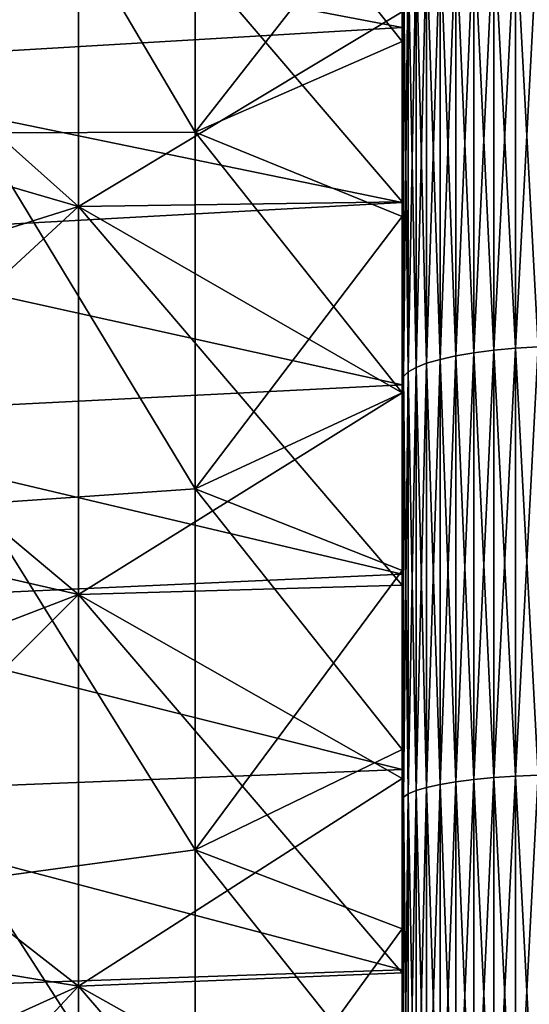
# Model space of a CAD drawing. Header units: metres. Extents: x -2 to 85, y -75 to 96.
# Tile 353 of 444: x 69.11 to 70.5, y 30.77 to 33.46. Entities that reach past the tile are written whole.
import ezdxf

# ---------------------------------------------------------------- set-up
doc = ezdxf.new("R2010")
doc.units = ezdxf.units.M
doc.layers.add('solid_20204500', color=7, linetype='CONTINUOUS')

msp = doc.modelspace()

# ---------------------------------------------------------------- linework, layer by layer
at = {"layer": 'solid_20204500'}
for points in [[(68.997269, 34.144588, -18.56933), (69.585594, 33.149113, -18.261328), (69.585594, 34.107422, -17.963541)], [(68.997269, 34.144588, -18.56933), (68.997269, 33.14764, -18.870026), (69.585594, 33.149113, -18.261328)], [(68.997269, 34.144588, 18.56933), (69.585594, 34.107414, 17.963543), (69.585594, 33.149109, 18.261328)], [(68.997269, 33.14764, 18.870026), (68.997269, 34.144588, 18.56933), (69.585594, 33.149109, 18.261328)], [(70.150002, 33.87056, -17.412846), (69.585594, 34.107422, -17.963541), (69.585594, 33.149113, -18.261328)], [(70.150002, 33.396923, 17.565403), (69.585594, 33.149109, 18.261328), (69.585594, 34.107414, 17.963543)], [(70.150002, 33.87056, 17.412846), (70.150002, 33.396923, 17.565403), (69.585594, 34.107414, 17.963543)], [(69.267471, 32.946835, -20.499453), (68.349998, 33.766323, -21.113615), (69.267471, 33.99165, -20.218775)], [(69.267471, 33.991589, 20.218792), (68.349998, 33.766323, 21.113615), (68.349998, 33.213474, 21.256872)], [(69.267471, 33.991589, 20.218792), (68.349998, 33.213474, 21.256872), (69.267471, 32.946774, 20.499468)], [(69.267471, 33.99165, -20.218775), (70.150002, 33.477264, -19.495647), (70.150002, 32.95966, -19.633698)], [(69.267471, 32.946835, -20.499453), (69.267471, 33.99165, -20.218775), (70.150002, 32.95966, -19.633698)], [(69.267471, 33.991589, 20.218792), (69.267471, 32.946774, 20.499468), (70.150002, 33.477264, 19.495647)], [(70.150002, 33.434685, -7.219646), (68.349998, 33.777241, -6.907644), (70.150002, 33.889023, -6.854071)], [(70.150002, 33.889023, 6.854071), (68.349998, 33.777241, 6.907644), (70.150002, 33.434685, 7.219646)], [(70.150002, 33.889023, 6.854071), (70.150002, 33.434685, 7.219646), (70.150002, 33.87056, 17.412846)], [(70.150002, 33.434685, -7.219646), (70.150002, 33.889023, -6.854071), (70.150002, 33.87056, -17.412846)], [(70.150002, 33.396923, -17.565403), (70.150002, 33.87056, -17.412846), (69.585594, 33.149113, -18.261328)], [(70.150002, 33.434685, 7.219646), (70.150002, 33.396923, 17.565403), (70.150002, 33.87056, 17.412846)], [(70.150002, 33.434685, -7.219646), (70.150002, 33.87056, -17.412846), (70.150002, 33.396923, -17.565403)], [(70.150002, 33.434685, -7.219646), (68.349998, 33.328522, -7.259415), (68.349998, 33.777241, -6.907644)], [(70.150002, 33.434685, 7.219646), (68.349998, 33.777241, 6.907644), (68.349998, 33.328522, 7.259415)], [(69.267471, 32.946835, -20.499453), (68.349998, 33.213474, -21.256872), (68.349998, 33.766323, -21.113615)], [(70.150002, 33.748253, -22.270086), (70.150002, 33.174366, -22.410395), (70.150002, 33.477264, -19.495647)], [(70.150002, 33.174366, 22.410395), (70.150002, 33.748253, 22.270086), (70.150002, 33.477264, 19.495647)], [(70.154274, 33.618763, 22.370424), (70.150002, 33.748253, 22.270086), (70.150002, 33.174366, 22.410395)], [(70.154274, 33.618763, -22.370424), (70.150002, 33.174366, -22.410395), (70.150002, 33.748253, -22.270086)], [(70.345932, 33.699554, 22.692085), (70.296677, 33.689049, 22.650253), (70.296677, 32.539158, 22.908411)], [(70.345932, 32.547543, 22.95072), (70.345932, 33.699554, 22.692085), (70.296677, 32.539158, 22.908411)], [(70.345932, 33.699554, -22.692085), (70.345932, 32.547543, -22.95072), (70.296677, 33.689049, -22.650253)], [(70.400398, 33.708405, 22.727318), (70.345932, 33.699554, 22.692085), (70.345932, 32.547543, 22.95072)], [(70.400398, 32.554604, 22.986353), (70.400398, 33.708405, 22.727318), (70.345932, 32.547543, 22.95072)], [(70.400398, 33.708405, -22.727318), (70.400398, 32.554604, -22.986353), (70.345932, 33.699554, -22.692085)], [(70.400398, 32.554604, -22.986353), (70.345932, 32.547543, -22.95072), (70.345932, 33.699554, -22.692085)], [(70.459145, 33.715443, 22.755344), (70.400398, 33.708405, 22.727318), (70.400398, 32.554604, 22.986353)], [(70.459145, 32.560219, 23.0147), (70.459145, 33.715443, 22.755344), (70.400398, 32.554604, 22.986353)], [(70.459145, 33.715443, -22.755344), (70.459145, 32.560219, -23.0147), (70.400398, 33.708405, -22.727318)], [(70.459145, 32.560219, -23.0147), (70.400398, 32.554604, -22.986353), (70.400398, 33.708405, -22.727318)], [(70.521156, 33.720554, 22.775688), (70.459145, 33.715443, 22.755344), (70.459145, 32.560219, 23.0147)], [(70.521156, 32.564297, 23.035275), (70.521156, 33.720554, 22.775688), (70.459145, 32.560219, 23.0147)], [(70.521156, 33.720554, -22.775688), (70.521156, 32.564297, -23.035275), (70.459145, 33.715443, -22.755344)], [(70.521156, 32.564297, -23.035275), (70.459145, 32.560219, -23.0147), (70.459145, 33.715443, -22.755344)], [(70.253479, 33.677063, 22.602539), (70.217087, 33.663807, 22.549761), (70.217087, 32.51902, 22.806772)], [(70.253479, 32.529598, 22.860153), (70.253479, 33.677063, 22.602539), (70.217087, 32.51902, 22.806772)], [(70.253479, 33.677063, -22.602539), (70.253479, 32.529598, -22.860153), (70.217087, 33.663807, -22.549761)], [(70.296677, 33.689049, 22.650253), (70.253479, 33.677063, 22.602539), (70.253479, 32.529598, 22.860153)], [(70.296677, 32.539158, 22.908411), (70.296677, 33.689049, 22.650253), (70.253479, 32.529598, 22.860153)], [(70.296677, 33.689049, -22.650253), (70.296677, 32.539158, -22.908411), (70.253479, 33.677063, -22.602539)], [(70.296677, 32.539158, -22.908411), (70.253479, 32.529598, -22.860153), (70.253479, 33.677063, -22.602539)], [(70.345932, 32.547543, -22.95072), (70.296677, 32.539158, -22.908411), (70.296677, 33.689049, -22.650253)], [(70.18811, 33.649506, 22.492821), (70.167053, 33.634403, 22.432699), (70.167053, 32.49556, 22.688377)], [(70.18811, 32.50761, 22.749184), (70.18811, 33.649506, 22.492821), (70.167053, 32.49556, 22.688377)], [(70.18811, 33.649506, -22.492821), (70.18811, 32.50761, -22.749184), (70.167053, 33.634403, -22.432699)], [(70.217087, 33.663807, 22.549761), (70.18811, 33.649506, 22.492821), (70.18811, 32.50761, 22.749184)], [(70.217087, 32.51902, 22.806772), (70.217087, 33.663807, 22.549761), (70.18811, 32.50761, 22.749184)], [(70.217087, 33.663807, -22.549761), (70.217087, 32.51902, -22.806772), (70.18811, 33.649506, -22.492821)], [(70.217087, 32.51902, -22.806772), (70.18811, 32.50761, -22.749184), (70.18811, 33.649506, -22.492821)], [(70.253479, 32.529598, -22.860153), (70.217087, 32.51902, -22.806772), (70.217087, 33.663807, -22.549761)], [(70.154274, 33.618763, 22.370424), (70.150002, 33.174366, 22.410395), (70.150002, 32.597485, 22.53581)], [(70.154274, 32.483082, 22.625391), (70.154274, 33.618763, 22.370424), (70.150002, 32.597485, 22.53581)], [(70.154274, 33.618763, -22.370424), (70.154274, 32.483082, -22.625391), (70.150002, 33.174366, -22.410395)], [(70.167053, 33.634403, 22.432699), (70.154274, 33.618763, 22.370424), (70.154274, 32.483082, 22.625391)], [(70.167053, 32.49556, 22.688377), (70.167053, 33.634403, 22.432699), (70.154274, 32.483082, 22.625391)], [(70.167053, 33.634403, -22.432699), (70.167053, 32.49556, -22.688377), (70.154274, 33.618763, -22.370424)], [(70.167053, 32.49556, -22.688377), (70.154274, 32.483082, -22.625391), (70.154274, 33.618763, -22.370424)], [(70.18811, 32.50761, -22.749184), (70.167053, 32.49556, -22.688377), (70.167053, 33.634403, -22.432699)], [(69.267471, 32.946774, 20.499468), (70.150002, 32.95966, 19.633698), (70.150002, 33.477264, 19.495647)], [(70.150002, 33.174366, -22.410395), (70.150002, 32.95966, -19.633698), (70.150002, 33.477264, -19.495647)], [(70.150002, 33.174366, 22.410395), (70.150002, 33.477264, 19.495647), (70.150002, 32.95966, 19.633698)], [(70.150002, 32.957699, -7.555135), (68.349998, 33.328522, -7.259415), (70.150002, 33.434685, -7.219646)], [(70.150002, 33.434685, 7.219646), (68.349998, 33.328522, 7.259415), (70.150002, 32.957699, 7.555135)], [(70.150002, 33.434685, 7.219646), (70.150002, 32.957699, 7.555135), (70.150002, 33.396923, 17.565403)], [(70.150002, 32.957699, -7.555135), (70.150002, 33.434685, -7.219646), (70.150002, 33.396923, -17.565403)], [(70.150002, 32.919147, -17.705151), (70.150002, 33.396923, -17.565403), (69.585594, 33.149113, -18.261328)], [(70.150002, 33.396923, 17.565403), (70.150002, 32.919147, 17.705151), (69.585594, 33.149109, 18.261328)], [(70.150002, 32.957699, 7.555135), (70.150002, 32.919147, 17.705151), (70.150002, 33.396923, 17.565403)], [(70.150002, 32.957699, -7.555135), (70.150002, 33.396923, -17.565403), (70.150002, 32.919147, -17.705151)], [(70.150002, 32.957699, -7.555135), (68.349998, 32.858425, -7.582068), (68.349998, 33.328522, -7.259415)], [(70.150002, 32.957699, 7.555135), (68.349998, 33.328522, 7.259415), (68.349998, 32.858425, 7.582068)], [(69.267471, 32.946835, -20.499453), (68.349998, 32.657265, -21.385637), (68.349998, 33.213474, -21.256872)], [(69.267471, 32.946774, 20.499468), (68.349998, 33.213474, 21.256872), (68.349998, 32.657265, 21.385637)], [(70.150002, 33.174366, -22.410395), (70.150002, 32.597485, -22.53581), (70.150002, 32.95966, -19.633698)], [(70.150002, 32.597485, 22.53581), (70.150002, 33.174366, 22.410395), (70.150002, 32.95966, 19.633698)], [(70.154274, 32.483082, -22.625391), (70.150002, 32.597485, -22.53581), (70.150002, 33.174366, -22.410395)], [(68.997269, 33.14764, -18.870026), (69.585594, 32.176403, -18.508028), (69.585594, 33.149113, -18.261328)], [(68.997269, 33.14764, 18.870026), (69.585594, 33.149109, 18.261328), (69.585594, 32.176395, 18.508028)], [(68.997269, 33.14764, -18.870026), (68.997269, 32.136101, -19.117235), (69.585594, 32.176403, -18.508028)], [(68.997269, 32.136101, 19.117235), (68.997269, 33.14764, 18.870026), (69.585594, 32.176395, 18.508028)], [(70.150002, 32.919147, -17.705151), (69.585594, 33.149113, -18.261328), (69.585594, 32.176403, -18.508028)], [(70.150002, 32.438217, 17.831795), (69.585594, 32.176395, 18.508028), (69.585594, 33.149109, 18.261328)], [(70.150002, 32.919147, 17.705151), (70.150002, 32.438217, 17.831795), (69.585594, 33.149109, 18.261328)], [(70.150002, 32.460423, -7.85898), (68.349998, 32.858425, -7.582068), (70.150002, 32.957699, -7.555135)], [(70.150002, 32.957699, 7.555135), (68.349998, 32.858425, 7.582068), (70.150002, 32.460423, 7.85898)], [(69.267471, 31.888998, -20.726177), (68.349998, 32.657265, -21.385637), (69.267471, 32.946835, -20.499453)], [(69.267471, 32.946774, 20.499468), (68.349998, 32.657265, 21.385637), (68.349998, 32.098186, 21.499769)], [(69.267471, 32.946774, 20.499468), (68.349998, 32.098186, 21.499769), (69.267471, 31.888937, 20.726189)], [(69.267471, 32.946835, -20.499453), (70.150002, 32.95966, -19.633698), (70.150002, 32.438107, -19.758118)], [(69.267471, 32.946774, 20.499468), (70.150002, 32.438107, 19.758118), (70.150002, 32.95966, 19.633698)], [(69.267471, 32.946835, -20.499453), (70.150002, 32.438107, -19.758118), (70.150002, 31.913637, -19.868671)], [(69.267471, 31.888998, -20.726177), (69.267471, 32.946835, -20.499453), (70.150002, 31.913637, -19.868671)], [(69.267471, 32.946774, 20.499468), (69.267471, 31.888937, 20.726189), (70.150002, 32.438107, 19.758118)], [(70.150002, 32.597485, -22.53581), (70.150002, 32.438107, -19.758118), (70.150002, 32.95966, -19.633698)], [(70.150002, 32.597485, 22.53581), (70.150002, 32.95966, 19.633698), (70.150002, 32.438107, 19.758118)], [(70.150002, 32.957699, 7.555135), (70.150002, 32.460423, 7.85898), (70.150002, 32.919147, 17.705151)], [(70.150002, 32.460423, -7.85898), (70.150002, 32.957699, -7.555135), (70.150002, 32.919147, -17.705151)], [(70.150002, 32.438217, -17.831795), (70.150002, 32.919147, -17.705151), (69.585594, 32.176403, -18.508028)], [(70.150002, 32.460423, 7.85898), (70.150002, 32.438217, 17.831795), (70.150002, 32.919147, 17.705151)], [(70.150002, 32.460423, -7.85898), (70.150002, 32.919147, -17.705151), (70.150002, 32.438217, -17.831795)], [(70.150002, 32.460423, -7.85898), (68.349998, 32.369064, -7.874217), (68.349998, 32.858425, -7.582068)], [(70.150002, 32.460423, 7.85898), (68.349998, 32.858425, 7.582068), (68.349998, 32.369064, 7.874217)], [(69.267471, 31.888998, -20.726177), (68.349998, 32.098186, -21.499769), (68.349998, 32.657265, -21.385637)], [(70.150002, 32.597485, -22.53581), (70.150002, 32.017086, -22.646461), (70.150002, 32.438107, -19.758118)], [(70.150002, 32.017086, 22.646461), (70.150002, 32.597485, 22.53581), (70.150002, 32.438107, 19.758118)], [(70.154274, 32.483082, 22.625391), (70.150002, 32.597485, 22.53581), (70.150002, 32.017086, 22.646461)], [(70.154274, 32.483082, -22.625391), (70.150002, 32.017086, -22.646461), (70.150002, 32.597485, -22.53581)], [(70.345932, 32.547543, 22.95072), (70.296677, 32.539158, 22.908411), (70.296677, 31.377712, 23.108231)], [(70.345932, 31.383949, 23.150908), (70.345932, 32.547543, 22.95072), (70.296677, 31.377712, 23.108231)], [(70.345932, 32.547543, -22.95072), (70.345932, 31.383949, -23.150908), (70.296677, 32.539158, -22.908411)], [(70.400398, 32.554604, 22.986353), (70.345932, 32.547543, 22.95072), (70.345932, 31.383949, 23.150908)], [(70.400398, 31.389204, 23.186852), (70.400398, 32.554604, 22.986353), (70.345932, 31.383949, 23.150908)], [(70.400398, 32.554604, -22.986353), (70.400398, 31.389204, -23.186852), (70.345932, 32.547543, -22.95072)], [(70.400398, 31.389204, -23.186852), (70.345932, 31.383949, -23.150908), (70.345932, 32.547543, -22.95072)], [(70.459145, 32.560219, 23.0147), (70.400398, 32.554604, 22.986353), (70.400398, 31.389204, 23.186852)], [(70.459145, 31.393383, 23.215446), (70.459145, 32.560219, 23.0147), (70.400398, 31.389204, 23.186852)], [(70.459145, 32.560219, -23.0147), (70.459145, 31.393383, -23.215446), (70.400398, 32.554604, -22.986353)], [(70.459145, 31.393383, -23.215446), (70.400398, 31.389204, -23.186852), (70.400398, 32.554604, -22.986353)], [(70.521156, 32.564297, 23.035275), (70.459145, 32.560219, 23.0147), (70.459145, 31.393383, 23.215446)], [(70.521156, 31.396416, 23.2362), (70.521156, 32.564297, 23.035275), (70.459145, 31.393383, 23.215446)], [(70.521156, 32.564297, -23.035275), (70.521156, 31.396416, -23.2362), (70.459145, 32.560219, -23.0147)], [(70.521156, 31.396416, -23.2362), (70.459145, 31.393383, -23.215446), (70.459145, 32.560219, -23.0147)], [(70.217087, 32.51902, 22.806772), (70.18811, 32.50761, 22.749184), (70.18811, 31.354235, 22.947615)], [(70.217087, 31.362726, 23.005705), (70.217087, 32.51902, 22.806772), (70.18811, 31.354235, 22.947615)], [(70.217087, 32.51902, -22.806772), (70.217087, 31.362726, -23.005705), (70.18811, 32.50761, -22.749184)], [(70.253479, 32.529598, 22.860153), (70.217087, 32.51902, 22.806772), (70.217087, 31.362726, 23.005705)], [(70.253479, 31.370596, 23.059551), (70.253479, 32.529598, 22.860153), (70.217087, 31.362726, 23.005705)], [(70.253479, 32.529598, -22.860153), (70.253479, 31.370596, -23.059551), (70.217087, 32.51902, -22.806772)], [(70.253479, 31.370596, -23.059551), (70.217087, 31.362726, -23.005705), (70.217087, 32.51902, -22.806772)], [(70.296677, 32.539158, 22.908411), (70.253479, 32.529598, 22.860153), (70.253479, 31.370596, 23.059551)], [(70.296677, 31.377712, 23.108231), (70.296677, 32.539158, 22.908411), (70.253479, 31.370596, 23.059551)], [(70.296677, 32.539158, -22.908411), (70.296677, 31.377712, -23.108231), (70.253479, 32.529598, -22.860153)], [(70.296677, 31.377712, -23.108231), (70.253479, 31.370596, -23.059551), (70.253479, 32.529598, -22.860153)], [(70.345932, 31.383949, -23.150908), (70.296677, 31.377712, -23.108231), (70.296677, 32.539158, -22.908411)], [(70.167053, 32.49556, 22.688377), (70.154274, 32.483082, 22.625391), (70.154274, 31.335981, 22.822742)], [(70.167053, 31.345268, 22.886278), (70.167053, 32.49556, 22.688377), (70.154274, 31.335981, 22.822742)], [(70.167053, 32.49556, -22.688377), (70.167053, 31.345268, -22.886278), (70.154274, 32.483082, -22.625391)], [(70.18811, 32.50761, 22.749184), (70.167053, 32.49556, 22.688377), (70.167053, 31.345268, 22.886278)], [(70.18811, 31.354235, 22.947615), (70.18811, 32.50761, 22.749184), (70.167053, 31.345268, 22.886278)], [(70.18811, 32.50761, -22.749184), (70.18811, 31.354235, -22.947615), (70.167053, 32.49556, -22.688377)], [(70.18811, 31.354235, -22.947615), (70.167053, 31.345268, -22.886278), (70.167053, 32.49556, -22.688377)], [(70.217087, 31.362726, -23.005705), (70.18811, 31.354235, -22.947615), (70.18811, 32.50761, -22.749184)], [(70.150002, 31.944496, -8.130188), (68.349998, 32.369064, -7.874217), (70.150002, 32.460423, -7.85898)], [(70.150002, 32.460423, 7.85898), (68.349998, 32.369064, 7.874217), (70.150002, 31.944496, 8.130188)], [(70.154274, 32.483082, 22.625391), (70.150002, 32.017086, 22.646461), (70.150002, 31.434118, 22.742178)], [(70.154274, 31.335981, 22.822742), (70.154274, 32.483082, 22.625391), (70.150002, 31.434118, 22.742178)], [(70.154274, 32.483082, -22.625391), (70.154274, 31.335981, -22.822742), (70.150002, 32.017086, -22.646461)], [(70.150002, 32.460423, 7.85898), (70.150002, 31.944496, 8.130188), (70.150002, 32.438217, 17.831795)], [(70.150002, 32.460423, -7.85898), (70.150002, 32.438217, -17.831795), (70.150002, 31.953737, -17.945419)], [(70.150002, 31.944496, -8.130188), (70.150002, 32.460423, -7.85898), (70.150002, 31.953737, -17.945419)], [(70.167053, 31.345268, -22.886278), (70.154274, 31.335981, -22.822742), (70.154274, 32.483082, -22.625391)], [(69.267471, 31.888937, 20.726189), (70.150002, 31.913637, 19.868671), (70.150002, 32.438107, 19.758118)], [(70.150002, 31.953737, -17.945419), (70.150002, 32.438217, -17.831795), (69.585594, 32.176403, -18.508028)], [(70.150002, 32.438217, 17.831795), (70.150002, 31.953737, 17.945419), (69.585594, 32.176395, 18.508028)], [(70.150002, 31.944496, 8.130188), (70.150002, 31.953737, 17.945419), (70.150002, 32.438217, 17.831795)], [(70.150002, 32.017086, -22.646461), (70.150002, 31.913637, -19.868671), (70.150002, 32.438107, -19.758118)], [(70.150002, 32.017086, 22.646461), (70.150002, 32.438107, 19.758118), (70.150002, 31.913637, 19.868671)], [(70.150002, 31.944496, -8.130188), (68.349998, 31.862095, -8.13489), (68.349998, 32.369064, -7.874217)], [(70.150002, 31.944496, 8.130188), (68.349998, 32.369064, 7.874217), (68.349998, 31.862095, 8.13489)], [(68.997269, 32.136101, -19.117235), (69.585594, 31.192007, -18.702955), (69.585594, 32.176403, -18.508028)], [(68.997269, 32.136101, 19.117235), (69.585594, 32.176395, 18.508028), (69.585594, 31.192003, 18.702955)], [(70.150002, 31.953737, -17.945419), (69.585594, 32.176403, -18.508028), (69.585594, 31.192007, -18.702955)], [(70.150002, 31.466208, 18.045935), (69.585594, 31.192003, 18.702955), (69.585594, 32.176395, 18.508028)], [(70.150002, 31.953737, 17.945419), (70.150002, 31.466208, 18.045935), (69.585594, 32.176395, 18.508028)], [(68.997269, 32.136101, -19.117235), (68.997269, 31.112839, -19.310263), (69.585594, 31.192007, -18.702955)], [(68.997269, 31.112839, 19.310263), (68.997269, 32.136101, 19.117235), (69.585594, 31.192003, 18.702955)], [(69.267471, 31.888998, -20.726177), (68.349998, 31.535824, -21.599371), (68.349998, 32.098186, -21.499769)], [(69.267471, 31.888937, 20.726189), (68.349998, 32.098186, 21.499769), (68.349998, 31.535824, 21.599371)], [(70.150002, 32.017086, -22.646461), (70.150002, 31.434118, -22.742178), (70.150002, 31.913637, -19.868671)], [(70.150002, 31.434118, 22.742178), (70.150002, 32.017086, 22.646461), (70.150002, 31.913637, 19.868671)], [(70.154274, 31.335981, -22.822742), (70.150002, 31.434118, -22.742178), (70.150002, 32.017086, -22.646461)], [(70.150002, 31.466208, -18.045935), (70.150002, 31.953737, -17.945419), (69.585594, 31.192007, -18.702955)], [(70.150002, 31.944496, 8.130188), (70.150002, 31.466208, 18.045935), (70.150002, 31.953737, 17.945419)], [(70.150002, 31.944496, -8.130188), (70.150002, 31.953737, -17.945419), (70.150002, 31.466208, -18.045935)], [(70.150002, 31.411629, -8.367776), (68.349998, 31.862095, -8.13489), (70.150002, 31.944496, -8.130188)], [(70.150002, 31.944496, 8.130188), (68.349998, 31.862095, 8.13489), (70.150002, 31.411629, 8.367776)], [(70.150002, 31.944496, 8.130188), (70.150002, 31.411629, 8.367776), (70.150002, 31.466208, 18.045935)], [(70.150002, 31.411629, -8.367776), (70.150002, 31.944496, -8.130188), (70.150002, 31.466208, -18.045935)], [(69.267471, 31.888998, -20.726177), (70.150002, 31.913637, -19.868671), (70.150002, 31.386709, -19.965233)], [(69.267471, 31.888937, 20.726189), (70.150002, 31.386709, 19.965233), (70.150002, 31.913637, 19.868671)], [(70.150002, 31.434118, -22.742178), (70.150002, 31.386709, -19.965233), (70.150002, 31.913637, -19.868671)], [(70.150002, 31.434118, 22.742178), (70.150002, 31.913637, 19.868671), (70.150002, 31.386709, 19.965233)], [(69.267471, 30.820927, -20.898352), (68.349998, 31.535824, -21.599371), (69.267471, 31.888998, -20.726177)], [(69.267471, 31.888937, 20.726189), (68.349998, 31.535824, 21.599371), (68.349998, 30.97126, 21.684263)], [(69.267471, 31.888937, 20.726189), (68.349998, 30.97126, 21.684263), (69.267471, 30.820866, 20.898359)], [(69.267471, 31.888998, -20.726177), (70.150002, 31.386709, -19.965233), (70.150002, 30.85693, -20.047892)], [(69.267471, 30.820927, -20.898352), (69.267471, 31.888998, -20.726177), (70.150002, 30.85693, -20.047892)], [(69.267471, 31.888937, 20.726189), (69.267471, 30.820866, 20.898359), (70.150002, 31.386709, 19.965233)], [(70.150002, 31.411629, -8.367776), (68.349998, 31.339441, -8.36303), (68.349998, 31.862095, -8.13489)], [(70.150002, 31.411629, 8.367776), (68.349998, 31.862095, 8.13489), (68.349998, 31.339441, 8.36303)], [(69.267471, 30.820927, -20.898352), (68.349998, 30.97126, -21.684263), (68.349998, 31.535824, -21.599371)], [(70.150002, 30.976601, -18.133133), (70.150002, 31.466208, -18.045935), (69.585594, 31.192007, -18.702955)], [(70.150002, 31.466208, 18.045935), (70.150002, 30.976601, 18.133133), (69.585594, 31.192003, 18.702955)], [(70.150002, 31.411629, 8.367776), (70.150002, 30.976601, 18.133133), (70.150002, 31.466208, 18.045935)], [(70.150002, 31.411629, -8.367776), (70.150002, 31.466208, -18.045935), (70.150002, 30.976601, -18.133133)], [(70.150002, 31.434118, -22.742178), (70.150002, 30.849293, -22.822821), (70.150002, 31.386709, -19.965233)], [(70.150002, 31.434118, 22.742178), (70.150002, 31.386709, 19.965233), (70.150002, 30.85693, 20.047892)], [(70.150002, 30.849293, 22.822821), (70.150002, 31.434118, 22.742178), (70.150002, 30.85693, 20.047892)], [(70.154274, 31.335981, 22.822742), (70.150002, 31.434118, 22.742178), (70.150002, 30.849293, 22.822821)], [(70.154274, 31.335981, -22.822742), (70.150002, 30.849293, -22.822821), (70.150002, 31.434118, -22.742178)], [(70.150002, 30.865173, -8.570284), (68.349998, 31.339441, -8.36303), (70.150002, 31.411629, -8.367776)], [(70.150002, 31.411629, 8.367776), (68.349998, 31.339441, 8.36303), (70.150002, 30.865173, 8.570284)], [(69.267471, 30.820866, 20.898359), (70.150002, 30.85693, 20.047892), (70.150002, 31.386709, 19.965233)], [(70.150002, 31.411629, 8.367776), (70.150002, 30.865173, 8.570284), (70.150002, 30.976601, 18.133133)], [(70.150002, 30.865173, -8.570284), (70.150002, 31.411629, -8.367776), (70.150002, 30.976601, -18.133133)], [(70.150002, 30.849293, -22.822821), (70.150002, 30.85693, -20.047892), (70.150002, 31.386709, -19.965233)], [(70.400398, 31.389204, 23.186852), (70.345932, 31.383949, 23.150908), (70.345932, 30.211739, 23.292141)], [(70.400398, 30.215174, 23.328304), (70.400398, 31.389204, 23.186852), (70.345932, 30.211739, 23.292141)], [(70.400398, 31.389204, -23.186852), (70.400398, 30.215174, -23.328304), (70.345932, 31.383949, -23.150908)], [(70.459145, 31.393383, 23.215446), (70.400398, 31.389204, 23.186852), (70.400398, 30.215174, 23.328304)], [(70.459145, 30.217905, 23.357075), (70.459145, 31.393383, 23.215446), (70.400398, 30.215174, 23.328304)], [(70.459145, 31.393383, -23.215446), (70.459145, 30.217905, -23.357075), (70.400398, 31.389204, -23.186852)], [(70.459145, 30.217905, -23.357075), (70.400398, 30.215174, -23.328304), (70.400398, 31.389204, -23.186852)], [(70.521156, 31.396416, 23.2362), (70.459145, 31.393383, 23.215446), (70.459145, 30.217905, 23.357075)], [(70.521156, 30.219887, 23.377954), (70.521156, 31.396416, 23.2362), (70.459145, 30.217905, 23.357075)], [(70.521156, 31.396416, -23.2362), (70.521156, 30.219887, -23.377954), (70.459145, 31.393383, -23.215446)], [(70.521156, 30.219887, -23.377954), (70.459145, 30.217905, -23.357075), (70.459145, 31.393383, -23.215446)], [(70.217087, 31.362726, 23.005705), (70.18811, 31.354235, 22.947615), (70.18811, 30.192318, 23.087608)], [(70.217087, 30.197866, 23.146053), (70.217087, 31.362726, 23.005705), (70.18811, 30.192318, 23.087608)], [(70.217087, 31.362726, -23.005705), (70.217087, 30.197866, -23.146053), (70.18811, 31.354235, -22.947615)], [(70.253479, 31.370596, 23.059551), (70.217087, 31.362726, 23.005705), (70.217087, 30.197866, 23.146053)], [(70.253479, 30.203011, 23.200228), (70.253479, 31.370596, 23.059551), (70.217087, 30.197866, 23.146053)], [(70.253479, 31.370596, -23.059551), (70.253479, 30.203011, -23.200228), (70.217087, 31.362726, -23.005705)], [(70.253479, 30.203011, -23.200228), (70.217087, 30.197866, -23.146053), (70.217087, 31.362726, -23.005705)], [(70.296677, 31.377712, 23.108231), (70.253479, 31.370596, 23.059551), (70.253479, 30.203011, 23.200228)], [(70.296677, 30.207663, 23.249205), (70.296677, 31.377712, 23.108231), (70.253479, 30.203011, 23.200228)], [(70.296677, 31.377712, -23.108231), (70.296677, 30.207663, -23.249205), (70.253479, 31.370596, -23.059551)], [(70.296677, 30.207663, -23.249205), (70.253479, 30.203011, -23.200228), (70.253479, 31.370596, -23.059551)], [(70.345932, 31.383949, 23.150908), (70.296677, 31.377712, 23.108231), (70.296677, 30.207663, 23.249205)], [(70.345932, 30.211739, 23.292141), (70.345932, 31.383949, 23.150908), (70.296677, 30.207663, 23.249205)], [(70.345932, 31.383949, -23.150908), (70.345932, 30.211739, -23.292141), (70.296677, 31.377712, -23.108231)], [(70.345932, 30.211739, -23.292141), (70.296677, 30.207663, -23.249205), (70.296677, 31.377712, -23.108231)], [(70.400398, 30.215174, -23.328304), (70.345932, 30.211739, -23.292141), (70.345932, 31.383949, -23.150908)], [(70.150002, 30.865173, -8.570284), (68.349998, 30.803667, -8.557537), (68.349998, 31.339441, -8.36303)], [(70.150002, 30.865173, 8.570284), (68.349998, 31.339441, 8.36303), (68.349998, 30.803667, 8.557537)], [(70.154274, 31.335981, 22.822742), (70.150002, 30.849293, 22.822821), (70.150002, 30.262087, 22.888472)], [(70.154274, 30.180387, 22.961975), (70.154274, 31.335981, 22.822742), (70.150002, 30.262087, 22.888472)], [(70.154274, 31.335981, -22.822742), (70.154274, 30.180387, -22.961975), (70.150002, 30.849293, -22.822821)], [(70.167053, 31.345268, 22.886278), (70.154274, 31.335981, 22.822742), (70.154274, 30.180387, 22.961975)], [(70.167053, 30.186457, 23.025896), (70.167053, 31.345268, 22.886278), (70.154274, 30.180387, 22.961975)], [(70.167053, 31.345268, -22.886278), (70.167053, 30.186457, -23.025896), (70.154274, 31.335981, -22.822742)], [(70.167053, 30.186457, -23.025896), (70.154274, 30.180387, -22.961975), (70.154274, 31.335981, -22.822742)], [(70.18811, 31.354235, 22.947615), (70.167053, 31.345268, 22.886278), (70.167053, 30.186457, 23.025896)], [(70.18811, 30.192318, 23.087608), (70.18811, 31.354235, 22.947615), (70.167053, 30.186457, 23.025896)], [(70.18811, 31.354235, -22.947615), (70.18811, 30.192318, -23.087608), (70.167053, 31.345268, -22.886278)], [(70.18811, 30.192318, -23.087608), (70.167053, 30.186457, -23.025896), (70.167053, 31.345268, -22.886278)], [(70.217087, 30.197866, -23.146053), (70.18811, 30.192318, -23.087608), (70.18811, 31.354235, -22.947615)], [(68.997269, 31.112839, -19.310263), (69.585594, 30.198683, -18.845562), (69.585594, 31.192007, -18.702955)], [(68.997269, 31.112839, 19.310263), (69.585594, 31.192003, 18.702955), (69.585594, 30.198679, 18.845562)], [(70.150002, 30.976601, -18.133133), (69.585594, 31.192007, -18.702955), (69.585594, 30.198683, -18.845562)], [(70.150002, 30.484476, 18.207071), (69.585594, 30.198679, 18.845562), (69.585594, 31.192003, 18.702955)], [(70.150002, 30.976601, 18.133133), (70.150002, 30.484476, 18.207071), (69.585594, 31.192003, 18.702955)], [(68.997269, 31.112839, -19.310263), (68.997269, 30.080755, -19.448561), (69.585594, 30.198683, -18.845562)], [(68.997269, 30.080755, 19.448561), (68.997269, 31.112839, 19.310263), (69.585594, 30.198679, 18.845562)], [(69.267471, 30.820927, -20.898352), (68.349998, 30.404964, -21.754341), (68.349998, 30.97126, -21.684263)], [(69.267471, 30.820866, 20.898359), (68.349998, 30.97126, 21.684263), (68.349998, 30.404964, 21.754341)], [(70.150002, 30.484476, -18.207071), (70.150002, 30.976601, -18.133133), (69.585594, 30.198683, -18.845562)], [(70.150002, 30.865173, 8.570284), (70.150002, 30.484476, 18.207071), (70.150002, 30.976601, 18.133133)], [(70.150002, 30.865173, -8.570284), (70.150002, 30.976601, -18.133133), (70.150002, 30.484476, -18.207071)], [(70.150002, 30.306797, -8.737138), (68.349998, 30.803667, -8.557537), (70.150002, 30.865173, -8.570284)], [(70.150002, 30.865173, 8.570284), (68.349998, 30.803667, 8.557537), (70.150002, 30.306797, 8.737138)], [(69.267471, 30.820927, -20.898352), (70.150002, 30.85693, -20.047892), (70.150002, 30.325352, -20.116495)], [(69.267471, 30.820866, 20.898359), (70.150002, 30.325352, 20.116495), (70.150002, 30.85693, 20.047892)], [(70.150002, 30.865173, 8.570284), (70.150002, 30.306797, 8.737138), (70.150002, 30.484476, 18.207071)], [(70.150002, 30.306797, -8.737138), (70.150002, 30.865173, -8.570284), (70.150002, 30.484476, -18.207071)], [(70.150002, 30.849293, -22.822821), (70.150002, 30.325352, -20.116495), (70.150002, 30.85693, -20.047892)], [(70.150002, 30.849293, 22.822821), (70.150002, 30.85693, 20.047892), (70.150002, 30.325352, 20.116495)], [(70.150002, 30.849293, -22.822821), (70.150002, 30.262087, -22.888472), (70.150002, 30.325352, -20.116495)], [(70.150002, 30.262087, 22.888472), (70.150002, 30.849293, 22.822821), (70.150002, 30.325352, 20.116495)], [(70.154274, 30.180387, -22.961975), (70.150002, 30.262087, -22.888472), (70.150002, 30.849293, -22.822821)], [(69.267471, 29.745432, -21.015522), (68.349998, 30.404964, -21.754341), (69.267471, 30.820927, -20.898352)], [(69.267471, 30.820866, 20.898359), (68.349998, 30.404964, 21.754341), (68.349998, 29.836536, 21.809677)], [(69.267471, 30.820866, 20.898359), (68.349998, 29.836536, 21.809677), (69.267471, 29.745369, 21.015528)], [(70.150002, 30.306797, -8.737138), (68.349998, 30.256659, -8.717776), (68.349998, 30.803667, -8.557537)], [(70.150002, 30.306797, 8.737138), (68.349998, 30.803667, 8.557537), (68.349998, 30.256659, 8.717776)], [(69.267471, 30.820927, -20.898352), (70.150002, 30.325352, -20.116495), (70.150002, 29.792418, -20.170958)], [(69.267471, 29.745432, -21.015522), (69.267471, 30.820927, -20.898352), (70.150002, 29.792418, -20.170958)], [(69.267471, 30.820866, 20.898359), (69.267471, 29.745369, 21.015528), (70.150002, 30.325352, 20.116495)]]:
    msp.add_3dface(points, dxfattribs=at)

doc.saveas('drawing.dxf')
